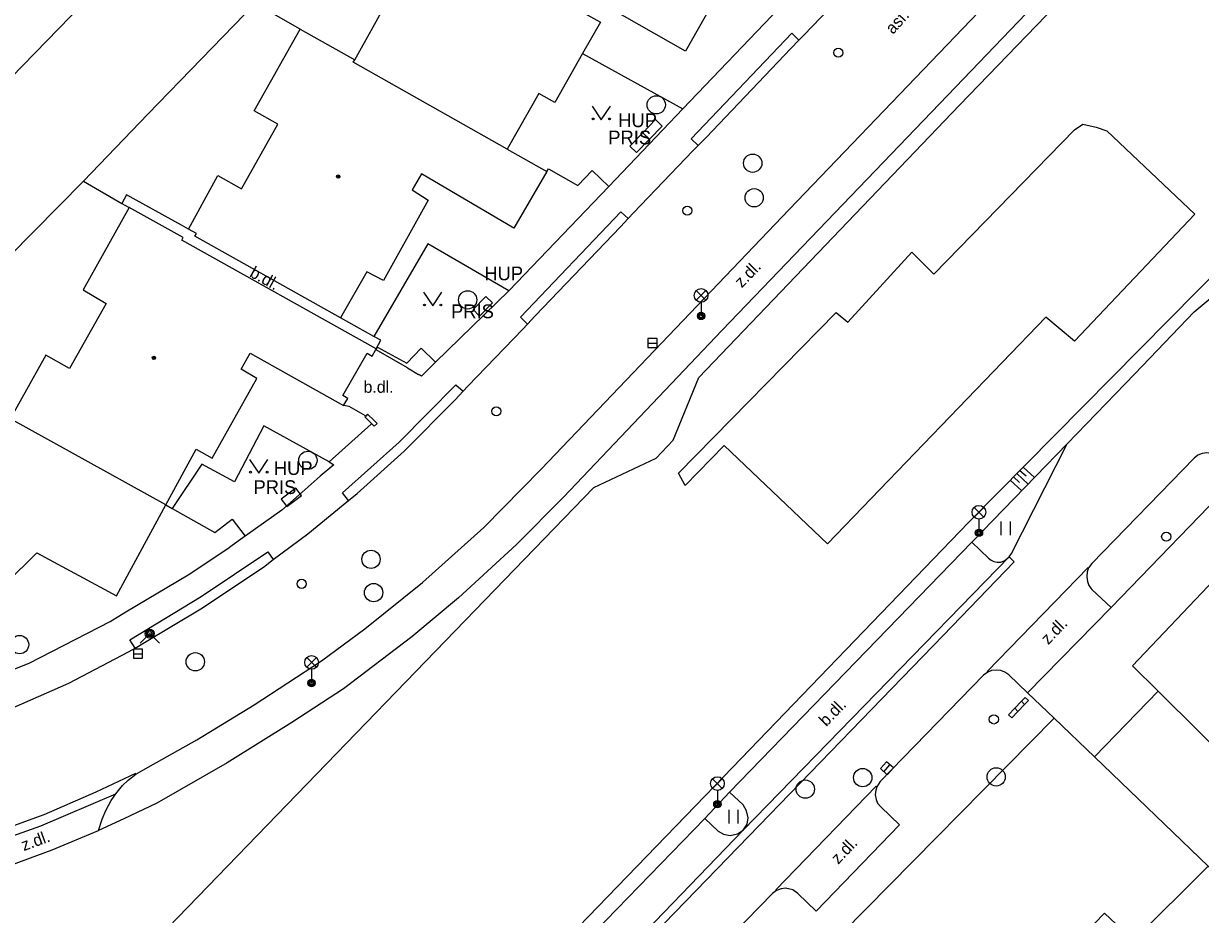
# Model space of a CAD drawing. Extents: x -598233 to -596890, y -1157848 to -1156431.
# Drawn here: x -598000.2 to -597935.9, y -1156680.9 to -1156632.2 of the extents above; entities that cross this region are included whole.
import ezdxf

# ---------------------------------------------------------------- set-up
doc = ezdxf.new("R2010")
doc.units = 0
for name, color, linetype in [('Level 10', 7, 'Continuous'), ('Level 11', 7, 'Continuous'), ('Level 15', 7, 'Continuous'), ('Level 24', 7, 'Continuous'), ('Level 27', 7, 'Continuous'), ('Level 28', 7, 'Continuous'), ('Level 31', 7, 'Continuous'), ('Level 33', 7, 'Continuous'), ('Level 36', 7, 'Continuous'), ('Level 39', 7, 'Continuous'), ('Level 40', 7, 'Continuous'), ('Level 41', 7, 'Continuous'), ('Level 42', 7, 'Continuous'), ('Level 5', 7, 'Continuous'), ('Level 51', 7, 'Continuous'), ('Level 6', 7, 'Continuous'), ('Level 7', 7, 'Continuous'), ('Level 8', 7, 'Continuous')]:
    doc.layers.add(name, color=color, linetype=linetype)

msp = doc.modelspace()

# ---------------------------------------------------------------- linework, layer by layer
at = {"layer": 'Level 10'}
for points in [[(-597994.1, -1156673.19), (-597993.7199, -1156672.96), (-597990.77, -1156671.31), (-597987.63, -1156669.4), (-597983.96, -1156666.98), (-597981.58, -1156665.23), (-597978.43, -1156662.7), (-597975.08, -1156659.7), (-597971.95, -1156656.52), (-597958.4099, -1156642.32), (-597942.88, -1156626.1), (-597942.42, -1156625.73)], [(-597957.88, -1156633.06), (-597957.61, -1156632.79), (-597954.37, -1156629.4099), (-597954.08, -1156629.11)], [(-597963.38, -1156638.83), (-597962.95, -1156638.39), (-597958.31, -1156633.52), (-597957.88, -1156633.06)], [(-597943.2199, -1156655.12), (-597939.52, -1156651.3), (-597936.28, -1156647.92), (-597932.43, -1156644.68), (-597927.56, -1156639.6599), (-597926.99, -1156638.98), (-597926.68, -1156638.39)], [(-597967.2, -1156642.82), (-597966.9099, -1156642.51), (-597963.67, -1156639.12), (-597963.38, -1156638.83)], [(-597972.7, -1156648.58), (-597972.28, -1156648.13), (-597967.62, -1156643.26), (-597967.2, -1156642.82)], [(-597976.2199, -1156652.25), (-597975.9699, -1156651.98), (-597972.96, -1156648.86), (-597972.7, -1156648.58)], [(-597982.48, -1156658.23), (-597982, -1156657.84), (-597979.44, -1156655.53), (-597976.6599, -1156652.7199), (-597976.2199, -1156652.25)], [(-597946.39, -1156661.3), (-597946.26, -1156661.12), (-597943.2199, -1156655.12)], [(-597935.17, -1156655.74), (-597935.38, -1156655.6599), (-597935.59, -1156655.62), (-597935.84, -1156655.65), (-597936.08, -1156655.74), (-597936.29, -1156655.9099), (-597941.88, -1156661.67), (-597942.05, -1156661.9099)], [(-597986.59, -1156661.45), (-597984.7, -1156660.05), (-597982.77, -1156658.4699), (-597982.48, -1156658.23)], [(-597961.6599, -1156674.17), (-597948.43, -1156660.51)], [(-597948.43, -1156660.51), (-597947.52, -1156661.38), (-597947.38, -1156661.48), (-597947.2199, -1156661.55), (-597947.04, -1156661.59), (-597946.85, -1156661.6), (-597946.62, -1156661.5), (-597946.39, -1156661.3)], [(-597994.14, -1156666.3), (-597993.63, -1156665.99), (-597990.54, -1156664.15), (-597987.12, -1156661.86), (-597986.59, -1156661.45)], [(-597942.05, -1156661.9099), (-597942.12, -1156662.13), (-597942.15, -1156662.39), (-597942.11, -1156662.6599), (-597942.03, -1156662.87), (-597941.87, -1156663.08), (-597940.82, -1156664.07), (-597945.38, -1156668.73), (-597946.4, -1156667.75), (-597946.62, -1156667.6), (-597946.84, -1156667.52), (-597947.1, -1156667.49), (-597947.36, -1156667.52), (-597947.56, -1156667.61)], [(-598001.55, -1156669.87), (-597997.76, -1156668.21), (-597994.49, -1156666.49), (-597994.14, -1156666.3)], [(-597947.56, -1156667.61), (-597947.8, -1156667.77), (-597953.43, -1156673.59), (-597953.62, -1156673.87)], [(-597995.19, -1156674.25), (-597994.82, -1156673.8), (-597994.51, -1156673.51), (-597994.1, -1156673.19)], [(-597953.62, -1156673.87), (-597953.68, -1156674.06), (-597953.71, -1156674.31), (-597953.6599, -1156674.57), (-597953.58, -1156674.76), (-597953.4, -1156674.9699), (-597952.38, -1156675.95), (-597956.94, -1156680.67), (-597957.93, -1156679.7), (-597958.21, -1156679.5), (-597958.61, -1156679.42), (-597958.84, -1156679.45), (-597959.1, -1156679.54)], [(-597996.13, -1156676.26), (-597995.94, -1156675.64), (-597995.74, -1156675.1599), (-597995.45, -1156674.62), (-597995.19, -1156674.25)], [(-597960.93, -1156676.24), (-597960.71, -1156675.9099), (-597960.64, -1156675.56), (-597960.73, -1156675.18), (-597960.93, -1156674.86), (-597961.6599, -1156674.17)], [(-597976.24, -1156689.23), (-597963.01, -1156675.6)], [(-597963.01, -1156675.6), (-597962.28, -1156676.29), (-597962, -1156676.46), (-597961.63, -1156676.53), (-597961.23, -1156676.44), (-597960.93, -1156676.24)], [(-598001.69, -1156678.43), (-597998.67, -1156677.31), (-597996.13, -1156676.26)], [(-597959.1, -1156679.54), (-597959.32, -1156679.7), (-597964.9, -1156685.45), (-597965.09, -1156685.7)]]:
    msp.add_lwpolyline(points, dxfattribs=at)
at = {"layer": 'Level 11'}
for points in [[(-597936.5, -1156625.4699), (-597937.79, -1156626.88), (-597938.53, -1156626.17), (-597938.82, -1156625.99), (-597939.17, -1156625.88), (-597939.46, -1156625.86), (-597939.78, -1156625.9099), (-597940.1, -1156626.05), (-597940.33, -1156626.23), (-597949.33, -1156635.63), (-597962.07, -1156648.92), (-597970.74, -1156658.05), (-597973.31, -1156660.63), (-597976.48, -1156663.55), (-597979.02, -1156665.68), (-597982.76, -1156668.51), (-597985.58, -1156670.36), (-597989.11, -1156672.56), (-597992.96, -1156674.77), (-597994.76, -1156675.62), (-597996.13, -1156676.26)], [(-597964.22, -1156636.82), (-597958.96, -1156631.32)], [(-597963.38, -1156638.83), (-597963.77, -1156638.46), (-597958.27, -1156632.69), (-597957.88, -1156633.06)], [(-597969.69, -1156633.8), (-597964.22, -1156636.82)], [(-597968.26, -1156641.07), (-597964.22, -1156636.82)], [(-597964.46, -1156656.73), (-597955.84, -1156647.95), (-597955.21, -1156648.47), (-597951.71, -1156644.66), (-597950.51, -1156645.86), (-597942.83, -1156637.97), (-597942.36, -1156637.66), (-597941.63, -1156637.82), (-597941.05, -1156638.02), (-597936.25, -1156642.57), (-597942.83, -1156649.52), (-597944.39, -1156648.21), (-597956.31, -1156660.59), (-597961.95, -1156655.21), (-597964.09, -1156657.41), (-597964.46, -1156656.73)], [(-597973.72, -1156646.76), (-597968.26, -1156641.07)], [(-597991.23, -1156643.39), (-597991.61, -1156643.18), (-597994.6, -1156641.52), (-597994.86, -1156641.99)], [(-597972.7, -1156648.58), (-597973.09, -1156648.21), (-597967.61, -1156642.44), (-597967.2, -1156642.82)], [(-597973.72, -1156646.76), (-597978.15, -1156644.19), (-597981.09, -1156649.26)], [(-597977.72, -1156650.66), (-597973.72, -1156646.76)], [(-597980.9699, -1156649.93), (-597980.71, -1156649.4699), (-597981.09, -1156649.26), (-597982.91, -1156648.24)], [(-597980.99, -1156649.98), (-597980.9699, -1156649.93)], [(-597982.48, -1156658.23), (-597982.8, -1156657.81), (-597979.71, -1156655.04), (-597976.61, -1156651.9), (-597976.2199, -1156652.25)], [(-597980.92, -1156654.01), (-597981.07, -1156653.86), (-597981.45, -1156653.51), (-597981.54, -1156653.61)], [(-597983.53, -1156656.11), (-597987.1, -1156654.15), (-597988.71, -1156657.2), (-597990.49, -1156656.23), (-597992.11, -1156658.66)], [(-597981.54, -1156653.61), (-597981.59, -1156653.6599), (-597981.21, -1156654.03)], [(-597981.55, -1156653.6), (-597981.54, -1156653.61)], [(-597981.21, -1156654.03), (-597981.24, -1156654.06)], [(-597981.21, -1156654.03), (-597981.08, -1156654.1599), (-597980.92, -1156654.01)], [(-597943.2199, -1156655.12), (-597948.43, -1156660.51)], [(-597933.88, -1156656.9), (-597940.82, -1156664.07)], [(-598007.99, -1156669.46), (-597999.5, -1156661.08), (-597995.15, -1156663.43), (-597992.46, -1156658.46)], [(-597931.75, -1156658.94), (-597939.66, -1156667.27), (-597938.25, -1156668.65), (-597941.73, -1156672.24)], [(-598027.1, -1156672.51), (-598021.08, -1156672.43), (-598016.41, -1156671.92), (-598015.12, -1156671.78), (-598010.02, -1156670.61), (-598004.55, -1156668.93), (-597999.92, -1156667.11), (-597995.5, -1156664.84), (-597994.65, -1156664.31), (-597991.24, -1156662.28), (-597988.9699, -1156660.78)], [(-597994.14, -1156666.3), (-597994.42, -1156665.84), (-597990.52, -1156663.4699), (-597986.89, -1156661.03), (-597986.59, -1156661.45)], [(-597975.38, -1156691.25), (-597975.05, -1156691.48), (-597960.61, -1156676.57), (-597949.99, -1156665.6), (-597946.11, -1156661.58), (-597946.39, -1156661.3)], [(-597946.39, -1156661.3), (-597960.93, -1156676.24)], [(-597947.56, -1156667.61), (-597947.6, -1156667.57), (-597942.07, -1156661.89), (-597942.05, -1156661.9099)], [(-597931.24, -1156682.31), (-597935.04, -1156678.66), (-597935.51, -1156678.21), (-597941.73, -1156672.24), (-597943.93, -1156670.13), (-597945.38, -1156668.73)], [(-597935.51, -1156678.21), (-597939.6033, -1156682.2754), (-597941.1844, -1156680.7739), (-597948.6325, -1156688.4865), (-597955.4984, -1156681.8587), (-597943.93, -1156670.13)], [(-597994.1, -1156673.19), (-597994.12, -1156673.15), (-597996.28, -1156674.1599), (-597999.13, -1156675.4), (-598002, -1156676.45), (-598004.81, -1156677.36), (-598004.77, -1156677.5)], [(-597959.1, -1156679.54), (-597959.14, -1156679.51), (-597953.65, -1156673.83), (-597953.62, -1156673.87)], [(-598003.64, -1156677.56), (-597999.28, -1156676), (-597995.19, -1156674.25)], [(-597963.01, -1156675.6), (-597961.6599, -1156674.17)], [(-597960.93, -1156676.24), (-597975.38, -1156691.25)]]:
    msp.add_lwpolyline(points, dxfattribs=at)
at = {"layer": 'Level 15'}
for points in [[(-597945.98, -1156656.75), (-597945.35, -1156657.33)], [(-597945.8, -1156656.58), (-597945.4699, -1156656.88)], [(-597945.63, -1156656.4), (-597945.01, -1156656.9699)], [(-597946.33, -1156657.11), (-597945.7, -1156657.69)], [(-597945.82, -1156657.24), (-597946.15, -1156656.93)]]:
    msp.add_lwpolyline(points, dxfattribs=at)
at = {"layer": 'Level 24'}
for points in [[(-597966.4, -1156638.13), (-597965.71, -1156637.41)], [(-597965.71, -1156637.41), (-597965.35, -1156637.76)], [(-597966.04, -1156638.48), (-597966.4, -1156638.13)], [(-597965.35, -1156637.76), (-597966.04, -1156638.48)], [(-597945.72, -1156669.2), (-597945.51, -1156668.99)], [(-597945.34, -1156669.15), (-597945.51, -1156668.99)], [(-597946.43, -1156669.94), (-597946.08, -1156669.58)], [(-597945.72, -1156669.2), (-597946.08, -1156669.58)], [(-597945.91, -1156669.75), (-597946.08, -1156669.58)], [(-597945.55, -1156669.37), (-597945.91, -1156669.75)], [(-597945.55, -1156669.37), (-597945.72, -1156669.2)], [(-597945.55, -1156669.37), (-597945.34, -1156669.15)], [(-597946.25, -1156670.11), (-597946.43, -1156669.94)], [(-597946.25, -1156670.11), (-597945.91, -1156669.75)]]:
    msp.add_lwpolyline(points, dxfattribs=at)
for points in [[(-597966.4096, -1156638.1376), (-597967.1082, -1156638.8532), (-597966.7504, -1156639.2024), (-597966.0518, -1156638.4868)], [(-597974.9796, -1156647.0776), (-597975.6782, -1156647.7932), (-597975.3204, -1156648.1424), (-597974.6218, -1156647.4268)], [(-597985.3506, -1156657.5597), (-597986.1499, -1156658.1607), (-597985.8494, -1156658.5603), (-597985.0501, -1156657.9593)]]:
    msp.add_lwpolyline(points, close=True, dxfattribs=at)
at = {"layer": 'Level 27'}
for p, q in [((-597966.12, -1156649.62), (-597965.62, -1156649.62)), ((-597994.23, -1156666.6), (-597993.73, -1156666.6)), ((-597953.2368, -1156673.0463), (-597952.9032, -1156672.6737))]:
    msp.add_line(p, q, dxfattribs=at)
for points in [[(-597966.12, -1156649.87), (-597965.62, -1156649.87), (-597965.62, -1156649.37), (-597966.12, -1156649.37)], [(-597994.23, -1156666.85), (-597993.73, -1156666.85), (-597993.73, -1156666.35), (-597994.23, -1156666.35)], [(-597953.0505, -1156673.213), (-597952.717, -1156672.8405), (-597953.0895, -1156672.507), (-597953.423, -1156672.8795)]]:
    msp.add_lwpolyline(points, close=True, dxfattribs=at)
for centre in [(-597965.67, -1156636.6), (-597960.4, -1156639.79), (-597960.32, -1156641.68), (-597975.9699, -1156647.26), (-597984.7, -1156656.03), (-597981.25, -1156661.44), (-597981.11, -1156663.26), (-598000.45, -1156666.1), (-597990.85, -1156667.04), (-597947.1, -1156673.33), (-597957.53, -1156674), (-597954.39, -1156673.37)]:
    msp.add_circle(centre, 0.5, dxfattribs=at)
at = {"layer": 'Level 28'}
for centre in [(-597955.7199, -1156633.75), (-597963.9699, -1156642.38), (-597974.4, -1156653.35), (-597937.81, -1156660.2), (-597985.04, -1156662.78), (-597947.23, -1156670.19)]:
    msp.add_circle(centre, 0.25, dxfattribs=at)
at = {"layer": 'Level 31'}
msp.add_lwpolyline([(-597993.87, -1156666.03), (-597993.34, -1156665.5), (-597992.81, -1156666.03)], dxfattribs=at)
for radius in [0.25, 0.18, 0.11]:
    msp.add_circle((-597993.34, -1156665.5), radius, dxfattribs=at)
at = {"layer": 'Level 33'}
for p, q in [((-597963.4849, -1156647.28), (-597962.9549, -1156646.75)), ((-597963.4849, -1156646.75), (-597962.9549, -1156647.28)), ((-597963.2199, -1156647.39), (-597963.2199, -1156648.14)), ((-597948.305, -1156659.13), (-597947.775, -1156658.6)), ((-597948.305, -1156658.6), (-597947.775, -1156659.13)), ((-597948.04, -1156659.24), (-597948.04, -1156659.99)), ((-597984.765, -1156667.34), (-597984.235, -1156666.81)), ((-597984.765, -1156666.81), (-597984.235, -1156667.34)), ((-597984.5, -1156667.45), (-597984.5, -1156668.2)), ((-597962.595, -1156673.96), (-597962.065, -1156673.43)), ((-597962.595, -1156673.43), (-597962.065, -1156673.96)), ((-597962.33, -1156674.07), (-597962.33, -1156674.82))]:
    msp.add_line(p, q, dxfattribs=at)
for centre, radius in [((-597963.2199, -1156647.015), 0.375), ((-597963.2199, -1156648.14), 0.2), ((-597963.2199, -1156648.14), 0.1445), ((-597963.2199, -1156648.14), 0.0876), ((-597948.04, -1156658.865), 0.375), ((-597948.04, -1156659.99), 0.2), ((-597948.04, -1156659.99), 0.1445), ((-597948.04, -1156659.99), 0.0876), ((-597984.5, -1156667.075), 0.375), ((-597984.5, -1156668.2), 0.2), ((-597984.5, -1156668.2), 0.1445), ((-597984.5, -1156668.2), 0.0876), ((-597962.33, -1156673.695), 0.375), ((-597962.33, -1156674.82), 0.2), ((-597962.33, -1156674.82), 0.1445), ((-597962.33, -1156674.82), 0.0876)]:
    msp.add_circle(centre, radius, dxfattribs=at)
at = {"layer": 'Level 36'}
for p, q in [((-597946.824, -1156660.123), (-597946.824, -1156659.373)), ((-597946.324, -1156660.123), (-597946.324, -1156659.373)), ((-597961.6939, -1156675.883), (-597961.6939, -1156675.133)), ((-597961.1939, -1156675.883), (-597961.1939, -1156675.133))]:
    msp.add_line(p, q, dxfattribs=at)
for points in [[(-597969.17, -1156636.67), (-597968.67, -1156637.42), (-597968.17, -1156636.67)], [(-597978.38, -1156646.84), (-597977.88, -1156647.59), (-597977.38, -1156646.84)], [(-597987.88, -1156655.98), (-597987.38, -1156656.73), (-597986.88, -1156655.98)]]:
    msp.add_lwpolyline(points, dxfattribs=at)
for centre in [(-597969.1202, -1156637.3698), (-597968.2208, -1156637.3698), (-597978.3302, -1156647.5398), (-597977.4308, -1156647.5398), (-597987.8302, -1156656.6798), (-597986.9308, -1156656.6798)]:
    msp.add_circle(centre, 0.05, dxfattribs=at)
at = {"layer": 'Level 39'}
for centre, radius in [((-597983.04, -1156640.52), 0.09), ((-597983.04, -1156640.52), 0.0398), ((-597993.11, -1156650.43), 0.09), ((-597993.11, -1156650.43), 0.0398)]:
    msp.add_circle(centre, radius, dxfattribs=at)
at = {"layer": 'Level 5'}
for points in [[(-597973.81, -1156639.02), (-597982.22, -1156634.27), (-597982.14, -1156634.14), (-597980.26, -1156630.75), (-597978.96, -1156631.51), (-597976.97, -1156627.98), (-597978.26, -1156627.25), (-597975.75, -1156622.76), (-597972.81, -1156624.42)], [(-597964.46, -1156629.31), (-597962.3, -1156630.53), (-597964.08, -1156633.66), (-597969.14, -1156630.77), (-597969.6, -1156631.59), (-597968.72, -1156632.09), (-597969.69, -1156633.8), (-597971.21, -1156636.48), (-597972.09, -1156635.98), (-597973.81, -1156639.02)], [(-597991.23, -1156643.39), (-597989.62, -1156640.46), (-597988.33, -1156641.19), (-597986.34, -1156637.65), (-597987.63, -1156636.93), (-597985.12, -1156632.46), (-597982.14, -1156634.14)], [(-597973.81, -1156639.02), (-597971.64, -1156640.25), (-597973.44, -1156643.34), (-597978.5, -1156640.38), (-597979.01, -1156641.25), (-597978.13, -1156641.81), (-597980.57, -1156646.2), (-597981.48, -1156645.73), (-597982.91, -1156648.24)], [(-597994.46, -1156642.21), (-597996.98, -1156646.72), (-597995.72, -1156647.46), (-597997.72, -1156651.01), (-597999.01, -1156650.28), (-598000.86, -1156653.58)], [(-597980.9699, -1156649.93), (-597991.59, -1156643.99), (-597991.52, -1156643.85), (-597994.46, -1156642.21)], [(-597982.91, -1156648.24), (-597990.87, -1156643.78), (-597990.79, -1156643.64), (-597991.23, -1156643.39)], [(-597987.48, -1156651.55), (-597988.35, -1156651.05), (-597987.85, -1156650.18)], [(-597987.85, -1156650.18), (-597982.76, -1156653.03)], [(-597982.79, -1156652.49), (-597981.4699, -1156650.18)], [(-597981.4699, -1156650.18), (-597981.19, -1156650.34), (-597980.99, -1156649.98)], [(-597989.93, -1156655.91), (-597987.48, -1156651.55)], [(-597982.76, -1156653.03), (-597982.51, -1156652.65), (-597982.79, -1156652.49)], [(-597992.46, -1156658.46), (-598000.95, -1156653.76), (-598000.86, -1156653.58)], [(-597992.46, -1156658.46), (-597990.8, -1156655.42), (-597989.93, -1156655.91)], [(-597925.68, -1156664.78), (-597933.72, -1156673.15), (-597938.25, -1156668.65), (-597939.66, -1156667.27), (-597931.75, -1156658.94), (-597930.26, -1156660.37)]]:
    msp.add_lwpolyline(points, dxfattribs=at)
at = {"layer": 'Level 51'}
for points in [[(-598014.76, -1156649.34), (-598013.83, -1156648.38), (-597989.93, -1156623.79)], [(-597985.12, -1156632.46), (-597987.58, -1156631.07)], [(-597971.64, -1156640.25), (-597971.55, -1156640.1), (-597969.95, -1156641), (-597969.17, -1156640.19), (-597968.26, -1156641.07)]]:
    msp.add_lwpolyline(points, dxfattribs=at)
at = {"layer": 'Level 6'}
msp.add_lwpolyline([(-597982.79, -1156652.49), (-597981.4699, -1156650.18)], dxfattribs=at)
at = {"layer": 'Level 7'}
for points in [[(-597955.88, -1156598.42), (-597959.39, -1156602.03), (-597968.79, -1156611.71), (-597978.18, -1156621.39), (-597987.58, -1156631.07), (-597993.44, -1156637.11), (-597996.96, -1156640.78)], [(-598017.78, -1156708.05), (-597996.12, -1156685.4699), (-597969.08, -1156657.51), (-597965.67, -1156655.92), (-597964.74, -1156654.93), (-597963.34, -1156651.5), (-597949.1, -1156636.62), (-597939.15, -1156626.29)], [(-597939.15, -1156626.29), (-597927.27, -1156637.58), (-597934.54, -1156645.18), (-597948.62, -1156659.43), (-597962.46, -1156673.82), (-597976.84, -1156688.68), (-597984.13, -1156696.36), (-597988.12, -1156700.64), (-597990.54, -1156703), (-598005.53, -1156718.8), (-598005.95, -1156719.22), (-598006.13, -1156719.4), (-598006.31, -1156719.58), (-598006.48, -1156719.75), (-598006.66, -1156719.93), (-598010.58, -1156723.86), (-598012.66, -1156725.94)], [(-597996.96, -1156640.78), (-598006.48, -1156650.4099)], [(-597996.96, -1156640.78), (-597994.86, -1156641.99), (-597994.46, -1156642.21)], [(-597980.9699, -1156649.99), (-597980.99, -1156649.98)], [(-597980.9699, -1156649.99), (-597980.89, -1156649.85), (-597979.3, -1156650.7199), (-597978.51, -1156649.9)], [(-597979.25, -1156650.98), (-597980.9699, -1156649.99)], [(-597978.51, -1156649.9), (-597977.7199, -1156650.6599)], [(-597977.7199, -1156650.6599), (-597978.49, -1156651.43), (-597978.58, -1156651.38), (-597978.6599, -1156651.34)], [(-597983.53, -1156656.11), (-597983.28, -1156656.27), (-597984.03, -1156656.89)], [(-597984.03, -1156656.89), (-597985.02, -1156657.77), (-597986.13, -1156658.75), (-597988.13, -1156660.18), (-597988.9699, -1156660.78)], [(-597992.46, -1156658.46), (-597992.11, -1156658.66), (-597989.79, -1156659.97), (-597988.84, -1156659.25), (-597988.13, -1156660.18)]]:
    msp.add_lwpolyline(points, dxfattribs=at)
at = {"layer": 'Level 8'}
for points in [[(-597979.25, -1156650.98), (-597978.6599, -1156651.34)], [(-597982.45, -1156653.09), (-597982.76, -1156653.03)], [(-597981.55, -1156653.6), (-597982.45, -1156653.09)], [(-597983.53, -1156656.11), (-597981.24, -1156654.06)]]:
    msp.add_lwpolyline(points, dxfattribs=at)

# ---------------------------------------------------------------- texts
at = {"layer": 'Level 40'}
for s, rotation, p in [('asf.', 47.744727, (-597952.74, -1156632.78)), ('b.dl.', 331, (-597987.93, -1156645.96)), ('z.dl.', 46, (-597961, -1156646.64)), ('z.dl.', 46, (-597944.26, -1156666.14)), ('b.dl.', 46, (-597956.38, -1156670.61)), ('z.dl.', 20, (-598000.2199, -1156677.39)), ('z.dl.', 46, (-597955.73, -1156678.14))]:
    msp.add_text(s, height=0.65, rotation=rotation, dxfattribs=at).set_placement(p)
msp.add_text('b.dl.', height=0.65, dxfattribs=at).set_placement((-597981.6599, -1156652.34))
at = {"layer": 'Level 41'}
for s, p in [('HUP', (-597967.75, -1156637.82)), ('PRIS', (-597968.29, -1156638.76)), ('HUP', (-597975.06, -1156646.19)), ('PRIS', (-597976.88, -1156648.26))]:
    msp.add_text(s, height=0.75, dxfattribs=at).set_placement(p)
at = {"layer": 'Level 42'}
for s, p in [('HUP', (-597986.56, -1156656.83)), ('PRIS', (-597987.67, -1156657.87))]:
    msp.add_text(s, height=0.75, dxfattribs=at).set_placement(p)

doc.saveas('drawing.dxf')
